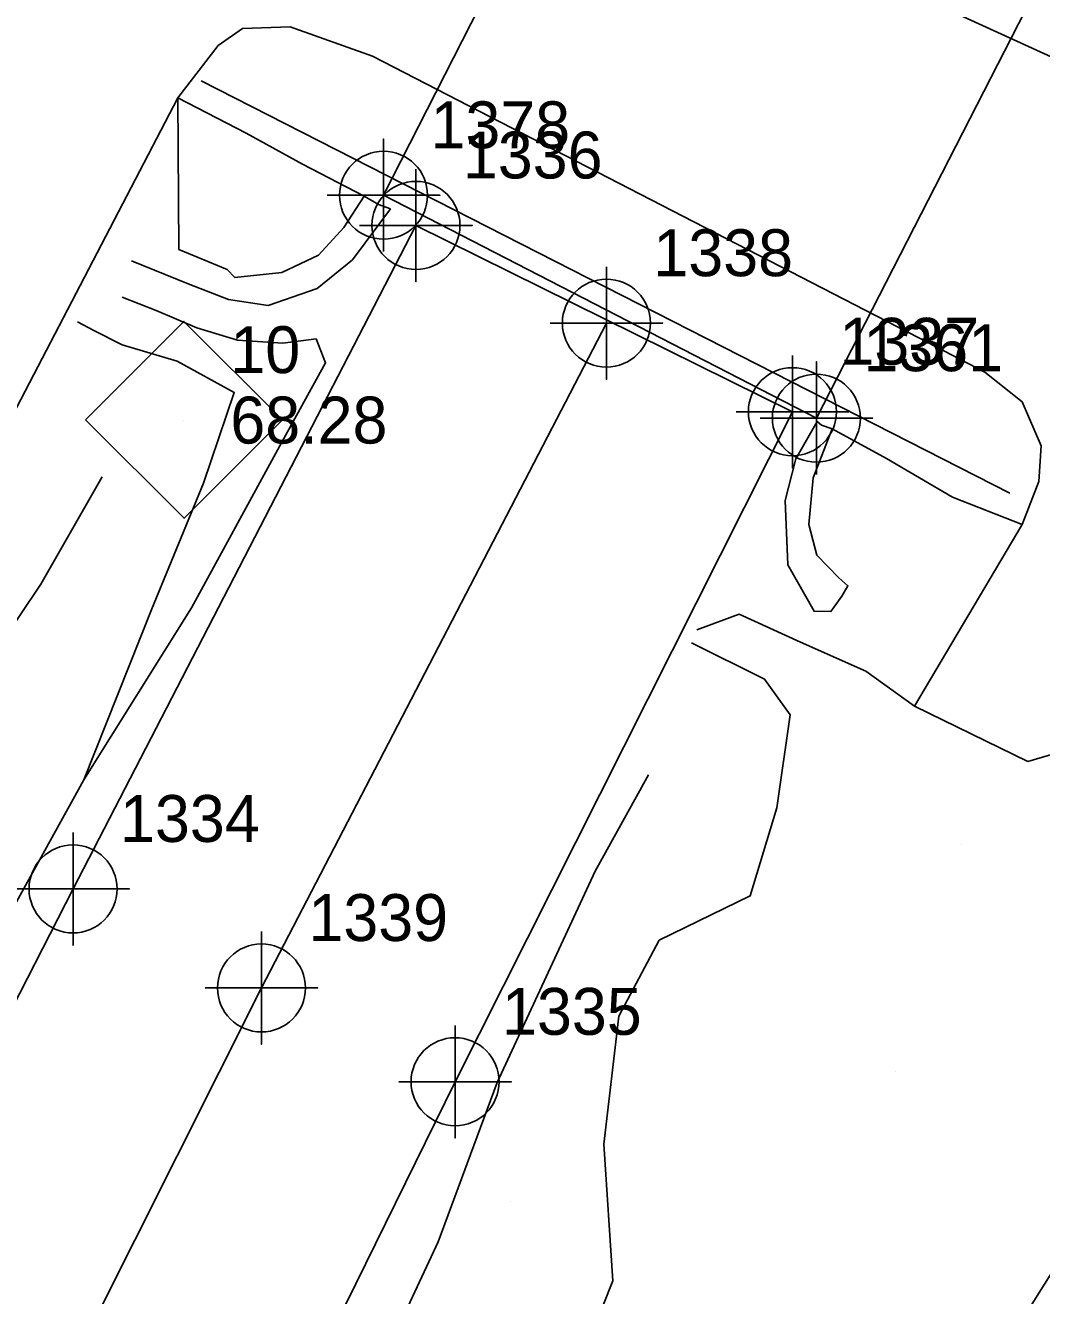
# Model space of a CAD drawing. Extents: x 2062781 to 2066835, y 358981 to 366501.
# Drawn here: x 2065632.2 to 2065686.3, y 364540.8 to 364608.5 of the extents above; entities that cross this region are included whole.
import ezdxf

# ---------------------------------------------------------------- set-up
doc = ezdxf.new("R2010")
doc.units = 0
for name, color, linetype in [('CTL Supplemental Horizontal and Vertical CELL', 7, 'Continuous'), ('CTL Supplemental Horizontal and Vertical Cogo Elevation', 7, 'Continuous'), ('CTL Supplemental Horizontal and Vertical Cogo Number', 7, 'Continuous'), ('Exist DTM Crownline', 7, 'Continuous'), ('Exist DTM Crownline Cogo Number', 7, 'Continuous'), ('Exist DTM Crownline Cogo Point CELL', 7, 'Continuous'), ('Exist Roads EOP', 7, 'Continuous'), ('Exist Roads EOP Cogo Number', 7, 'Continuous'), ('Exist Roads EOP Cogo Point CELL', 7, 'Continuous'), ('Exist Structure Major Deck Tunnel Box Culvert', 7, 'Continuous'), ('Exist Structure Major Deck Tunnel Box Culvert Cogo Number', 7, 'Continuous'), ('Exist Structure Major Deck Tunnel Box Culvert Cogo Point CELL', 7, 'Continuous'), ('PH Exist DTM Breakline', 7, 'Continuous'), ('PH Exist DTM Point', 7, 'Continuous')]:
    doc.layers.add(name, color=color, linetype=linetype)

msp = doc.modelspace()

# ---------------------------------------------------------------- linework, layer by layer
at = {"layer": 'CTL Supplemental Horizontal and Vertical CELL'}
msp.add_line((2065640.584, 364587.464), (2065640.584, 364587.464), dxfattribs=at)
msp.add_lwpolyline([(2065635.369, 364587.481), (2065640.61, 364592.723), (2065645.86, 364587.473), (2065640.619, 364582.231)], close=True, dxfattribs=at)
at = {"layer": 'Exist DTM Crownline'}
msp.add_lwpolyline([(2065663.111, 364592.629), (2065644.741, 364557.212), (2065623.469, 364514.838), (2065601.313, 364471.472), (2065579.787, 364428.887), (2065557.197, 364384.538), (2065535.701, 364341.65), (2065514.155, 364298.948), (2065493.03, 364257.523), (2065471.316, 364215.172), (2065450.547, 364174.092), (2065428.524, 364130.246), (2065407.018, 364088.565), (2065385.88, 364046.749), (2065363.579, 364002.723), (2065343.077, 363962.729), (2065320.809, 363918.443), (2065299.482, 363876.519), (2065278.096, 363834.825), (2065257.619, 363794.566), (2065238.32, 363756.624)], dxfattribs=at)
at = {"layer": 'Exist DTM Crownline Cogo Point CELL'}
for points in [[(2065663.111, 364595.629), (2065663.111, 364589.629), (2065663.111, 364592.629), (2065666.111, 364592.629), (2065660.111, 364592.629)], [(2065663.111, 364595.629), (2065663.111, 364589.629), (2065663.111, 364592.629), (2065666.111, 364592.629), (2065660.111, 364592.629)], [(2065663.111, 364595.629), (2065663.111, 364589.629), (2065663.111, 364592.629), (2065666.111, 364592.629), (2065660.111, 364592.629)], [(2065644.741, 364560.212), (2065644.741, 364554.212), (2065644.741, 364557.212), (2065647.741, 364557.212), (2065641.741, 364557.212)], [(2065644.741, 364560.212), (2065644.741, 364554.212), (2065644.741, 364557.212), (2065647.741, 364557.212), (2065641.741, 364557.212)], [(2065644.741, 364560.212), (2065644.741, 364554.212), (2065644.741, 364557.212), (2065647.741, 364557.212), (2065641.741, 364557.212)]]:
    msp.add_lwpolyline(points, dxfattribs=at)
for centre in [(2065663.111, 364592.629), (2065663.111, 364592.629), (2065663.111, 364592.629), (2065644.741, 364557.212), (2065644.741, 364557.212), (2065644.741, 364557.212)]:
    msp.add_circle(centre, 2.344, dxfattribs=at)
at = {"layer": 'Exist Roads EOP'}
for points in [[(2065228.035, 363762.035), (2065247.264, 363799.99), (2065267.969, 363840.859), (2065289.303, 363882.798), (2065310.582, 363924.462), (2065332.587, 363967.941), (2065353.676, 364009.682), (2065375.167, 364051.964), (2065396.8, 364094.845), (2065417.712, 364135.976), (2065439.704, 364179.214), (2065460.769, 364220.677), (2065482.302, 364262.506), (2065503.707, 364304.403), (2065525.392, 364347.414), (2065547.648, 364390.944), (2065569.454, 364434.329), (2065591.433, 364477.33), (2065613.431, 364520.873), (2065634.709, 364562.489), (2065652.967, 364597.833)], [(2065652.967, 364597.833), (2065673.017, 364587.911)], [(2065248.318, 363750.106), (2065267.752, 363788.556), (2065288.45, 363829.348), (2065309.498, 363870.436), (2065331.597, 363913.744), (2065352.943, 363955.983), (2065374.941, 363999.151), (2065396.023, 364040.462), (2065418.075, 364083.887), (2065439.258, 364125.557), (2065460.613, 364167.836), (2065481.484, 364209.302), (2065503.299, 364252.036), (2065524.621, 364293.983), (2065545.819, 364336.037), (2065567.895, 364379.421), (2065589.911, 364422.69), (2065612.267, 364466.645), (2065634.16, 364509.746), (2065655.052, 364552.215), (2065673.017, 364587.911)]]:
    msp.add_lwpolyline(points, dxfattribs=at)
at = {"layer": 'Exist Roads EOP Cogo Point CELL'}
for points in [[(2065652.967, 364600.833), (2065652.967, 364594.833), (2065652.967, 364597.833), (2065655.967, 364597.833), (2065649.967, 364597.833)], [(2065652.967, 364600.833), (2065652.967, 364594.833), (2065652.967, 364597.833), (2065655.967, 364597.833), (2065649.967, 364597.833)], [(2065652.967, 364600.833), (2065652.967, 364594.833), (2065652.967, 364597.833), (2065655.967, 364597.833), (2065649.967, 364597.833)], [(2065673.017, 364590.911), (2065673.017, 364584.911), (2065673.017, 364587.911), (2065676.017, 364587.911), (2065670.017, 364587.911)], [(2065673.017, 364590.911), (2065673.017, 364584.911), (2065673.017, 364587.911), (2065676.017, 364587.911), (2065670.017, 364587.911)], [(2065673.017, 364590.911), (2065673.017, 364584.911), (2065673.017, 364587.911), (2065676.017, 364587.911), (2065670.017, 364587.911)], [(2065634.709, 364565.489), (2065634.709, 364559.489), (2065634.709, 364562.489), (2065637.709, 364562.489), (2065631.709, 364562.489)], [(2065634.709, 364565.489), (2065634.709, 364559.489), (2065634.709, 364562.489), (2065637.709, 364562.489), (2065631.709, 364562.489)], [(2065634.709, 364565.489), (2065634.709, 364559.489), (2065634.709, 364562.489), (2065637.709, 364562.489), (2065631.709, 364562.489)], [(2065655.052, 364555.215), (2065655.052, 364549.215), (2065655.052, 364552.215), (2065658.052, 364552.215), (2065652.052, 364552.215)], [(2065655.052, 364555.215), (2065655.052, 364549.215), (2065655.052, 364552.215), (2065658.052, 364552.215), (2065652.052, 364552.215)], [(2065655.052, 364555.215), (2065655.052, 364549.215), (2065655.052, 364552.215), (2065658.052, 364552.215), (2065652.052, 364552.215)]]:
    msp.add_lwpolyline(points, dxfattribs=at)
for centre in [(2065652.967, 364597.833), (2065652.967, 364597.833), (2065652.967, 364597.833), (2065673.017, 364587.911), (2065673.017, 364587.911), (2065673.017, 364587.911), (2065634.709, 364562.489), (2065634.709, 364562.489), (2065634.709, 364562.489), (2065655.052, 364552.215), (2065655.052, 364552.215), (2065655.052, 364552.215)]:
    msp.add_circle(centre, 2.344, dxfattribs=at)
at = {"layer": 'Exist Structure Major Deck Tunnel Box Culvert'}
msp.add_lwpolyline([(2065674.295, 364587.567), (2065690.262, 364618.748), (2065706.042, 364649.998), (2065722.002, 364681.175), (2065737.824, 364712.484), (2065753.702, 364743.618), (2065769.516, 364774.835), (2065785.484, 364805.992), (2065801.231, 364837.351), (2065778.256, 364849.128), (2065762.324, 364817.833), (2065746.448, 364786.638), (2065730.623, 364755.394), (2065714.763, 364724.23), (2065698.903, 364692.989), (2065683.058, 364661.764), (2065667.074, 364630.538), (2065651.241, 364599.442), (2065674.295, 364587.567)], dxfattribs=at)
at = {"layer": 'Exist Structure Major Deck Tunnel Box Culvert Cogo Point CELL'}
for points in [[(2065648.241, 364599.442), (2065654.241, 364599.442), (2065651.241, 364599.442), (2065651.241, 364602.442), (2065651.241, 364596.442)], [(2065648.241, 364599.442), (2065654.241, 364599.442), (2065651.241, 364599.442), (2065651.241, 364602.442), (2065651.241, 364596.442)], [(2065648.241, 364599.442), (2065654.241, 364599.442), (2065651.241, 364599.442), (2065651.241, 364602.442), (2065651.241, 364596.442)], [(2065671.295, 364587.567), (2065677.295, 364587.567), (2065674.295, 364587.567), (2065674.295, 364590.567), (2065674.295, 364584.567)], [(2065671.295, 364587.567), (2065677.295, 364587.567), (2065674.295, 364587.567), (2065674.295, 364590.567), (2065674.295, 364584.567)], [(2065671.295, 364587.567), (2065677.295, 364587.567), (2065674.295, 364587.567), (2065674.295, 364590.567), (2065674.295, 364584.567)]]:
    msp.add_lwpolyline(points, dxfattribs=at)
for centre in [(2065651.241, 364599.442), (2065651.241, 364599.442), (2065651.241, 364599.442), (2065674.295, 364587.567), (2065674.295, 364587.567), (2065674.295, 364587.567)]:
    msp.add_circle(centre, 2.344, dxfattribs=at)
at = {"layer": 'PH Exist DTM Breakline'}
for points in [[(2065619.185, 364584.276), (2065617.224, 364586.762), (2065621.271, 364595.819), (2065625.762, 364606.721), (2065628.908, 364615.316), (2065631.986, 364619.553), (2065636.192, 364623.042), (2065642.804, 364625.109), (2065646.668, 364625.158), (2065690.676, 364605.032), (2065695.525, 364601.163), (2065699.519, 364596.456), (2065702.158, 364591.826), (2065704.046, 364585.321), (2065702.963, 364580.98), (2065699.302, 364576.186), (2065691.444, 364571.022), (2065685.544, 364569.276), (2065679.515, 364572.219)], [(2065679.515, 364572.219), (2065685.257, 364581.897), (2065686.133, 364584.187), (2065686.264, 364586.085), (2065685.245, 364588.432), (2065683.257, 364590.018), (2065679.756, 364591.843), (2065650.645, 364606.846), (2065646.262, 364608.406), (2065643.723, 364608.318), (2065642.442, 364607.425), (2065640.281, 364604.623), (2065627.393, 364579.901), (2065619.185, 364584.276)], [(2065684.594, 364583.573), (2065641.537, 364605.537)], [(2065643.314, 364595.055), (2065645.825, 364595.322), (2065647.772, 364596.249), (2065649.125, 364597.72), (2065650.215, 364599.387), (2065646.919, 364601.099), (2065643.922, 364602.743), (2065640.281, 364604.623)], [(2065643.314, 364595.055), (2065642.921, 364595.479), (2065640.344, 364596.545), (2065640.281, 364604.623)], [(2065650.215, 364599.387), (2065650.974, 364598.952), (2065651.617, 364598.717)], [(2065651.617, 364598.717), (2065649.597, 364596.003), (2065647.701, 364594.482), (2065645.092, 364593.561), (2065642.978, 364593.889)], [(2065642.978, 364593.889), (2065640.835, 364594.724), (2065637.811, 364595.945)], [(2065637.331, 364594.007), (2065639.136, 364593.293), (2065641.295, 364592.37), (2065643.463, 364591.722), (2065645.87, 364591.559), (2065647.651, 364591.787), (2065648.15, 364590.505), (2065645.935, 364586.487), (2065641.006, 364577.467), (2065635.282, 364568.3), (2065638.907, 364577.414), (2065641.652, 364584.097), (2065643.29, 364588.938), (2065640.256, 364590.61), (2065637.323, 364591.481), (2065635.814, 364592.239), (2065634.939, 364592.704)], [(2065674.338, 364587.386), (2065673.189, 364585.393), (2065672.623, 364583.181), (2065672.763, 364579.755), (2065674.167, 364577.279), (2065675.065, 364577.263), (2065675.643, 364578.08), (2065675.971, 364578.64), (2065675.482, 364579.067)], [(2065674.338, 364587.386), (2065674.573, 364587.188), (2065675.141, 364587.003)], [(2065675.482, 364579.067), (2065674.314, 364580.268), (2065673.896, 364581.897), (2065674.121, 364584.383), (2065675.141, 364587.003), (2065678.021, 364585.416), (2065681.544, 364583.363), (2065685.257, 364581.897)], [(2065636.266, 364584.439), (2065632.991, 364578.729), (2065626.258, 364568.706), (2065622.946, 364565.008), (2065618.954, 364557.766), (2065615.217, 364552.011), (2065613.067, 364548.11), (2065612.537, 364546.029), (2065609.492, 364539.185), (2065605.459, 364532.035), (2065601.948, 364524.914), (2065597.324, 364516.171), (2065593.841, 364509.15), (2065589.428, 364499.533), (2065584.142, 364489.982), (2065577.967, 364479.721), (2065572.502, 364470.297), (2065567.844, 364460.235), (2065561.458, 364447.712), (2065556.143, 364434.812), (2065550.304, 364422.899), (2065544.068, 364411.191), (2065540.199, 364402.524)], [(2065667.932, 364576.296), (2065670.175, 364577.12), (2065673.451, 364575.636), (2065676.919, 364574.084), (2065679.515, 364572.219)], [(2065667.65, 364575.591), (2065671.53, 364573.669), (2065672.893, 364571.754), (2065672.191, 364566.815), (2065670.773, 364562.124), (2065665.923, 364559.756), (2065663.776, 364555.71), (2065662.97, 364548.883), (2065663.452, 364541.613), (2065660.213, 364533.473), (2065656.751, 364525.405), (2065653.135, 364516.673), (2065649.563, 364508.381), (2065647.709, 364502.665), (2065646.122, 364498.757), (2065644.522, 364495.83), (2065643.231, 364489.882), (2065641.455, 364489.196), (2065638.615, 364489.818), (2065635.485, 364490.831)], [(2065606.406, 364378.079), (2065616.851, 364403.926), (2065632.329, 364431.085), (2065650.889, 364469.211), (2065659.424, 364491.292), (2065668.641, 364512.998), (2065689.302, 364545.998), (2065704.958, 364572.171)], [(2065584.269, 364396.845), (2065588.746, 364404.67), (2065595.502, 364416.928), (2065600.654, 364425.651), (2065605.182, 364434.819), (2065609.423, 364444.927), (2065613.14, 364453.599), (2065618.01, 364463.871), (2065620.705, 364474.886), (2065621.743, 364479.69), (2065627.015, 364490.651), (2065634.86, 364505.612), (2065639.294, 364515.001), (2065644.512, 364526.857), (2065647.587, 364532.36), (2065650.8, 364536.504), (2065654.158, 364543.691), (2065657.292, 364552.182), (2065662.515, 364563.437), (2065665.346, 364568.573)], [(2065635.282, 364568.3), (2065629.886, 364558.557), (2065622.969, 364548.052), (2065620.532, 364545.891)]]:
    msp.add_lwpolyline(points, dxfattribs=at)
at = {"layer": 'PH Exist DTM Point'}
for p, q in [((2065682.014, 364564.84), (2065682.014, 364564.84)), ((2065678.509, 364552.77), (2065678.509, 364552.77)), ((2065658.014, 364545.834), (2065658.014, 364545.834))]:
    msp.add_line(p, q, dxfattribs=at)

# ---------------------------------------------------------------- texts
at = {"layer": 'CTL Supplemental Horizontal and Vertical Cogo Elevation'}
msp.add_text('68.28', height=2.5, dxfattribs=at).set_placement((2065643.084, 364586.214))
at = {"layer": 'CTL Supplemental Horizontal and Vertical Cogo Number'}
msp.add_text('10', height=2.5, dxfattribs=at).set_placement((2065643.084, 364589.964))
at = {"layer": 'Exist DTM Crownline Cogo Number'}
for s, p in [('1338', (2065665.611, 364595.129)), ('1338', (2065665.611, 364595.129)), ('1338', (2065665.611, 364595.129)), ('1339', (2065647.241, 364559.712)), ('1339', (2065647.241, 364559.712)), ('1339', (2065647.241, 364559.712))]:
    msp.add_text(s, height=2.5, dxfattribs=at).set_placement(p)
at = {"layer": 'Exist Roads EOP Cogo Number'}
for s, p in [('1336', (2065655.467, 364600.333)), ('1336', (2065655.467, 364600.333)), ('1336', (2065655.467, 364600.333)), ('1337', (2065675.517, 364590.411)), ('1337', (2065675.517, 364590.411)), ('1337', (2065675.517, 364590.411)), ('1334', (2065637.209, 364564.989)), ('1334', (2065637.209, 364564.989)), ('1334', (2065637.209, 364564.989)), ('1335', (2065657.552, 364554.715)), ('1335', (2065657.552, 364554.715)), ('1335', (2065657.552, 364554.715))]:
    msp.add_text(s, height=2.5, dxfattribs=at).set_placement(p)
at = {"layer": 'Exist Structure Major Deck Tunnel Box Culvert Cogo Number'}
for s, p in [('1378', (2065653.741, 364601.942)), ('1378', (2065653.741, 364601.942)), ('1378', (2065653.741, 364601.942)), ('1361', (2065676.795, 364590.067)), ('1361', (2065676.795, 364590.067)), ('1361', (2065676.795, 364590.067))]:
    msp.add_text(s, height=2.5, dxfattribs=at).set_placement(p)

doc.saveas('drawing.dxf')
